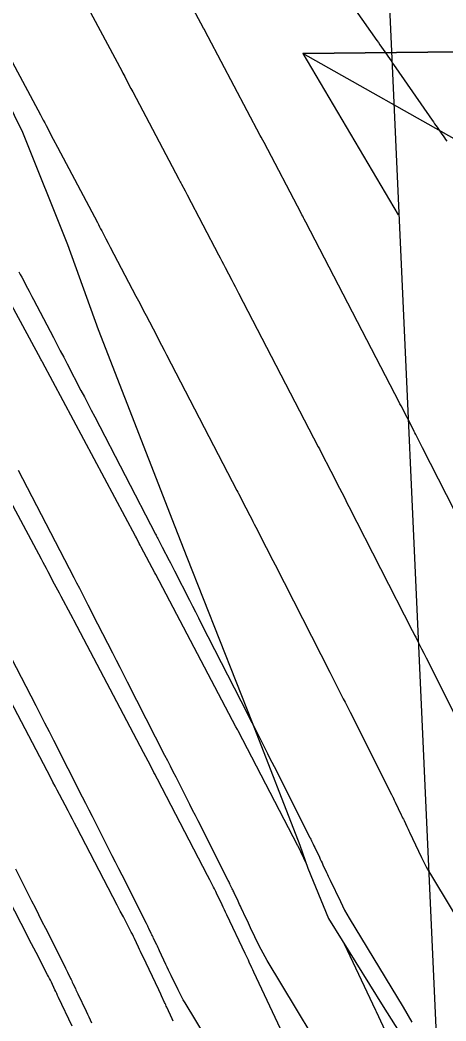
# Model space of a CAD drawing. Extents: x 954385 to 988206, y 1868364 to 1924553.
# Drawn here: x 957792.83 to 957806.46, y 1919990.97 to 1920022.96 of the extents above; entities that cross this region are included whole.
import ezdxf

# ---------------------------------------------------------------- set-up
doc = ezdxf.new("R2010")
doc.units = 0
for name, color, linetype in [('16', 7, 'Continuous'), ('26', 7, 'Continuous'), ('6', 7, 'Continuous'), ('7', 7, 'Continuous'), ('Default', 7, 'Continuous')]:
    doc.layers.add(name, color=color, linetype=linetype)

msp = doc.modelspace()

# ---------------------------------------------------------------- linework, layer by layer
at = {"layer": '16'}
for points in [[(957782.198, 1920044.189), (957784.081, 1920037.501), (957785.156, 1920034.964), (957786.947, 1920031.408), (957789.916, 1920025.455), (957789.944, 1920025.399), (957792.908, 1920019.376), (957794.351, 1920015.778), (957795.335, 1920013.061), (957797.78, 1920006.77), (957798.171, 1920005.786), (957800.253, 1920000.506), (957801.78, 1919996.588), (957802.04, 1919995.851), (957802.698, 1919994.238), (957804.444, 1919991.429), (957806.258, 1919988.563)], [(957801.99, 1919995.993), (957801.724, 1919996.555), (957801.717, 1919996.567), (957799.806, 1920000.238), (957799.784, 1920000.28), (957799.74, 1920000.364), (957797.176, 1920005.233), (957797.15, 1920005.283), (957796.711, 1920006.111), (957796.68, 1920006.169), (957796.649, 1920006.227), (957796.555, 1920006.402), (957796.524, 1920006.46), (957793.548, 1920012.019), (957793.527, 1920012.059), (957793.506, 1920012.099), (957793.42, 1920012.258), (957792.207, 1920014.5)], [(957801.507, 1919989.99), (957800.315, 1919992.524), (957800.281, 1919992.596), (957800.247, 1919992.669), (957800.163, 1919992.848), (957800.136, 1919992.905), (957800.074, 1919993.037), (957800.034, 1919993.121), (957799.447, 1919994.363), (957799.409, 1919994.441), (957799.372, 1919994.52), (957799.335, 1919994.598), (957799.298, 1919994.676), (957799.12, 1919995.051), (957799.097, 1919995.099), (957799.074, 1919995.146), (957799.05, 1919995.193), (957799.026, 1919995.24), (957798.904, 1919995.474), (957798.831, 1919995.615), (957797.227, 1919998.696), (957797.19, 1919998.768), (957797.153, 1919998.839), (957797.115, 1919998.91), (957797.078, 1919998.981), (957796.928, 1919999.265), (957796.854, 1919999.407), (957796.779, 1919999.55), (957794.553, 1920003.776), (957794.529, 1920003.822), (957794.457, 1920003.959), (957794.152, 1920004.534), (957794.099, 1920004.633), (957794.046, 1920004.732), (957793.994, 1920004.831), (957793.941, 1920004.929), (957793.729, 1920005.325), (957793.677, 1920005.424), (957793.624, 1920005.522), (957793.571, 1920005.621), (957793.518, 1920005.72), (957790.955, 1920010.508)], [(957797.736, 1919990.965), (957797.702, 1919991.039), (957797.53, 1919991.405), (957797.512, 1919991.444), (957797.494, 1919991.482), (957797.476, 1919991.521), (957797.457, 1919991.559), (957797.357, 1919991.773), (957797.332, 1919991.824), (957797.268, 1919991.961), (957796.756, 1919993.042), (957796.723, 1919993.111), (957796.691, 1919993.181), (957796.658, 1919993.25), (957796.625, 1919993.32), (957796.493, 1919993.598), (957796.459, 1919993.667), (957796.426, 1919993.736), (957796.391, 1919993.805), (957796.356, 1919993.873), (957796.138, 1919994.292), (957796.041, 1919994.478), (957795.945, 1919994.663), (957794.648, 1919997.154), (957794.579, 1919997.286), (957794.51, 1919997.418), (957794.441, 1919997.55), (957794.372, 1919997.681), (957794.095, 1919998.208), (957794.026, 1919998.34), (957793.956, 1919998.472), (957793.887, 1919998.603), (957793.818, 1919998.735), (957791.93, 1920002.319)], [(957794.502, 1919990.8), (957794.066, 1919991.721), (957794.037, 1919991.782), (957794.009, 1919991.842), (957793.98, 1919991.903), (957793.951, 1919991.963), (957793.836, 1919992.205), (957793.807, 1919992.266), (957793.778, 1919992.326), (957793.748, 1919992.386), (957793.717, 1919992.445), (957793.347, 1919993.157), (957793.275, 1919993.296), (957793.203, 1919993.434), (957793.131, 1919993.572), (957793.059, 1919993.711), (957792.069, 1919995.612)], [(957803.201, 1919993.429), (957804.198, 1919991.309), (957804.218, 1919991.267), (957805.626, 1919988.248)]]:
    msp.add_lwpolyline(points, dxfattribs=at)
at = {"layer": '26'}
for points in [[(957807.131, 1919968.928), (957803.475, 1920049.418), (957806.708, 1920044.364), (957803.475, 1920049.418), (957800.714, 1920044.092)], [(957807.131, 1920018.928), (957801.873, 1920021.888), (957807.873, 1920021.953), (957801.873, 1920021.888), (957804.929, 1920016.725)]]:
    msp.add_lwpolyline(points, dxfattribs=at)
at = {"layer": '6'}
for points in [[(957808.012, 1920004.776), (957805.708, 1920009.284), (957805.611, 1920009.473), (957805.514, 1920009.663), (957805.49, 1920009.71), (957805.465, 1920009.758), (957805.441, 1920009.805), (957805.417, 1920009.853), (957805.021, 1920010.623), (957804.985, 1920010.692), (957804.972, 1920010.718), (957802.121, 1920016.209), (957802.072, 1920016.304), (957802.022, 1920016.399), (957801.923, 1920016.589), (957801.898, 1920016.637), (957801.874, 1920016.684), (957801.849, 1920016.732), (957801.824, 1920016.779), (957800.637, 1920019.04), (957800.597, 1920019.116), (957800.548, 1920019.21), (957800.518, 1920019.266), (957798.849, 1920022.421), (957798.753, 1920022.603), (957798.728, 1920022.649), (957798.704, 1920022.695), (957795.719, 1920028.273)], [(957802.682, 1920024.534), (957804.243, 1920022.305), (957804.293, 1920022.232), (957804.344, 1920022.159), (957804.395, 1920022.087), (957804.446, 1920022.014), (957804.649, 1920021.723), (957804.7, 1920021.65), (957804.75, 1920021.577), (957804.801, 1920021.505), (957804.851, 1920021.432), (957806.017, 1920019.755), (957806.055, 1920019.699), (957806.094, 1920019.643), (957806.133, 1920019.587), (957806.172, 1920019.531), (957806.327, 1920019.307), (957806.366, 1920019.251), (957806.405, 1920019.195), (957806.444, 1920019.139), (957806.482, 1920019.083)], [(957801.149, 1919986.513), (957798.11, 1919991.543), (957798.051, 1919991.645), (957797.994, 1919991.747), (957797.939, 1919991.851), (957797.888, 1919991.956), (957797.669, 1919992.415), (957797.627, 1919992.504), (957797.585, 1919992.593), (957797.543, 1919992.682), (957797.501, 1919992.77), (957797.294, 1919993.209), (957797.272, 1919993.256), (957797.249, 1919993.304), (957797.226, 1919993.352), (957797.204, 1919993.399), (957797.106, 1919993.605), (957797.087, 1919993.645), (957797.068, 1919993.685), (957797.05, 1919993.724), (957797.031, 1919993.764), (957796.955, 1919993.922), (957796.936, 1919993.961), (957796.917, 1919994.001), (957796.897, 1919994.04), (957796.878, 1919994.079), (957796.1, 1919995.621), (957795.994, 1919995.83), (957795.889, 1919996.038), (957795.784, 1919996.247), (957795.678, 1919996.455), (957795.257, 1919997.289), (957795.152, 1919997.498), (957795.046, 1919997.706), (957794.94, 1919997.914), (957794.834, 1919998.122), (957793.912, 1919999.926), (957793.771, 1920000.203), (957793.629, 1920000.48), (957793.487, 1920000.757), (957793.346, 1920001.034), (957792.563, 1920002.565)]]:
    msp.add_lwpolyline(points, dxfattribs=at)
at = {"layer": '7'}
for points in [[(957793.446, 1920026.259), (957796.095, 1920021.309), (957796.124, 1920021.254), (957796.153, 1920021.2), (957796.181, 1920021.146), (957796.21, 1920021.092), (957796.382, 1920020.767), (957796.439, 1920020.659), (957797.913, 1920017.873), (957797.935, 1920017.831), (957797.957, 1920017.789), (957797.979, 1920017.747), (957798.001, 1920017.705), (957798.112, 1920017.495), (957798.178, 1920017.369), (957799.182, 1920015.456), (957799.236, 1920015.354), (957799.289, 1920015.252), (957799.343, 1920015.15), (957799.396, 1920015.048), (957799.609, 1920014.639), (957799.662, 1920014.537), (957799.715, 1920014.435), (957799.768, 1920014.333), (957799.821, 1920014.23), (957802.371, 1920009.319), (957802.388, 1920009.285), (957802.406, 1920009.251), (957802.468, 1920009.131), (957802.776, 1920008.532), (957802.824, 1920008.439), (957802.872, 1920008.345), (957802.919, 1920008.252), (957802.967, 1920008.159), (957803.206, 1920007.692), (957803.301, 1920007.505), (957803.349, 1920007.412), (957805.376, 1920003.445), (957805.413, 1920003.373), (957805.45, 1920003.3), (957805.487, 1920003.227), (957805.524, 1920003.154), (957805.671, 1920002.862), (957805.745, 1920002.717), (957805.819, 1920002.571), (957807.328, 1919999.581)], [(957791.173, 1920024.244), (957793.486, 1920019.923), (957793.531, 1920019.837), (957793.577, 1920019.752), (957793.622, 1920019.666), (957793.668, 1920019.581), (957793.894, 1920019.153), (957794.03, 1920018.897), (957795.308, 1920016.481), (957795.342, 1920016.416), (957795.376, 1920016.35), (957795.411, 1920016.285), (957795.445, 1920016.22), (957795.582, 1920015.959), (957795.651, 1920015.828), (957795.719, 1920015.698), (957796.541, 1920014.134), (957796.623, 1920013.977), (957796.705, 1920013.82), (957796.787, 1920013.664), (957796.868, 1920013.507), (957797.195, 1920012.879), (957797.276, 1920012.723), (957797.358, 1920012.566), (957797.44, 1920012.409), (957797.521, 1920012.252), (957799.769, 1920007.921), (957799.796, 1920007.87), (957799.822, 1920007.819), (957799.902, 1920007.665), (957799.928, 1920007.613), (957800.184, 1920007.116), (957800.231, 1920007.024), (957800.278, 1920006.933), (957800.325, 1920006.841), (957800.371, 1920006.75), (957800.705, 1920006.098), (957800.776, 1920005.958), (957800.847, 1920005.819), (957800.918, 1920005.68), (957800.99, 1920005.541), (957802.74, 1920002.115), (957802.795, 1920002.008), (957802.849, 1920001.901), (957802.903, 1920001.795), (957802.957, 1920001.688), (957803.173, 1920001.261), (957803.227, 1920001.154), (957803.281, 1920001.047), (957803.335, 1920000.94), (957803.389, 1920000.833), (957804.715, 1919998.205), (957804.725, 1919998.185), (957804.735, 1919998.164), (957804.745, 1919998.144), (957804.755, 1919998.124), (957804.804, 1919998.021), (957804.824, 1919997.98), (957804.834, 1919997.959), (957805.026, 1919997.554), (957805.048, 1919997.508), (957805.07, 1919997.462), (957805.092, 1919997.415), (957805.114, 1919997.369), (957805.201, 1919997.184), (957805.223, 1919997.138), (957805.245, 1919997.091), (957805.267, 1919997.045), (957805.289, 1919996.999), (957805.674, 1919996.19), (957805.747, 1919996.041), (957805.824, 1919995.893), (957805.905, 1919995.748), (957805.989, 1919995.605), (957807.221, 1919993.565)], [(957792.796, 1920014.911), (957792.842, 1920014.823), (957792.889, 1920014.734), (957793.075, 1920014.381), (957793.121, 1920014.292), (957793.168, 1920014.204), (957793.214, 1920014.115), (957793.261, 1920014.027), (957793.899, 1920012.811), (957794.01, 1920012.6), (957794.121, 1920012.388), (957794.231, 1920012.177), (957794.341, 1920011.966), (957794.781, 1920011.12), (957794.891, 1920010.908), (957795.001, 1920010.697), (957795.111, 1920010.485), (957795.221, 1920010.274), (957797.168, 1920006.523), (957797.186, 1920006.489), (957797.203, 1920006.455), (957797.221, 1920006.421), (957797.239, 1920006.387), (957797.327, 1920006.216), (957797.379, 1920006.113), (957797.599, 1920005.686), (957797.641, 1920005.603), (957797.684, 1920005.52), (957797.726, 1920005.438), (957797.769, 1920005.355), (957798.252, 1920004.41), (957798.347, 1920004.224), (957798.441, 1920004.039), (957798.536, 1920003.854), (957798.63, 1920003.669), (957800.105, 1920000.784), (957800.177, 1920000.643), (957800.248, 1920000.503), (957800.319, 1920000.362), (957800.391, 1920000.222), (957800.675, 1919999.659), (957800.746, 1919999.518), (957800.817, 1919999.377), (957800.888, 1919999.237), (957800.959, 1919999.096), (957802.103, 1919996.83), (957802.116, 1919996.803), (957802.129, 1919996.777), (957802.142, 1919996.75), (957802.155, 1919996.723), (957802.207, 1919996.616), (957802.232, 1919996.562), (957802.258, 1919996.508), (957802.406, 1919996.197), (957802.434, 1919996.136), (957802.463, 1919996.076), (957802.491, 1919996.015), (957802.52, 1919995.955), (957802.634, 1919995.713), (957802.663, 1919995.652), (957802.691, 1919995.592), (957802.72, 1919995.531), (957802.749, 1919995.471), (957803.078, 1919994.779), (957803.144, 1919994.644), (957803.214, 1919994.511), (957803.287, 1919994.38), (957803.363, 1919994.251), (957805.082, 1919991.405), (957805.359, 1919990.933)], [(957803.115, 1919988.959), (957800.736, 1919992.897), (957800.669, 1919993.012), (957800.604, 1919993.129), (957800.542, 1919993.248), (957800.483, 1919993.368), (957800.209, 1919993.943), (957800.174, 1919994.018), (957800.138, 1919994.092), (957800.103, 1919994.167), (957800.067, 1919994.242), (957799.907, 1919994.581), (957799.882, 1919994.636), (957799.856, 1919994.69), (957799.83, 1919994.744), (957799.805, 1919994.798), (957799.682, 1919995.057), (957799.666, 1919995.09), (957799.65, 1919995.123), (957799.634, 1919995.156), (957799.619, 1919995.19), (957799.555, 1919995.322), (957799.539, 1919995.356), (957799.523, 1919995.389), (957799.507, 1919995.422), (957799.49, 1919995.455), (957798.529, 1919997.358), (957798.441, 1919997.533), (957798.353, 1919997.708), (957798.265, 1919997.882), (957798.177, 1919998.057), (957797.824, 1919998.755), (957797.736, 1919998.93), (957797.647, 1919999.104), (957797.558, 1919999.279), (957797.469, 1919999.453), (957796.271, 1920001.797), (957796.153, 1920002.029), (957796.035, 1920002.26), (957795.917, 1920002.491), (957795.799, 1920002.722), (957795.166, 1920003.96), (957795.128, 1920004.034), (957795.09, 1920004.108), (957795.052, 1920004.182), (957795.014, 1920004.255), (957794.831, 1920004.613), (957794.787, 1920004.698), (957794.743, 1920004.784), (957794.655, 1920004.955), (957794.633, 1920004.997), (957794.611, 1920005.04), (957794.589, 1920005.083), (957794.567, 1920005.125), (957792.921, 1920008.295), (957792.783, 1920008.561)], [(957792.69, 1919995.823), (957793.203, 1919994.807), (957793.314, 1919994.588), (957793.425, 1919994.368), (957793.536, 1919994.149), (957793.647, 1919993.93), (957794.265, 1919992.704), (957794.288, 1919992.658), (957794.311, 1919992.613), (957794.333, 1919992.567), (957794.355, 1919992.521), (957794.447, 1919992.328), (957794.467, 1919992.287), (957794.486, 1919992.246), (957794.506, 1919992.205), (957794.525, 1919992.164), (957794.603, 1919992), (957794.623, 1919991.959), (957794.642, 1919991.918), (957794.661, 1919991.877), (957794.681, 1919991.836), (957794.945, 1919991.276), (957794.988, 1919991.184), (957795.032, 1919991.093), (957795.075, 1919991.002), (957795.118, 1919990.91)]]:
    msp.add_lwpolyline(points, dxfattribs=at)
at = {"layer": 'Default'}
msp.add_arc((956871.597, 1919501.221), 996.448, 12.648055, 34.075074, dxfattribs=at)

doc.saveas('drawing.dxf')
